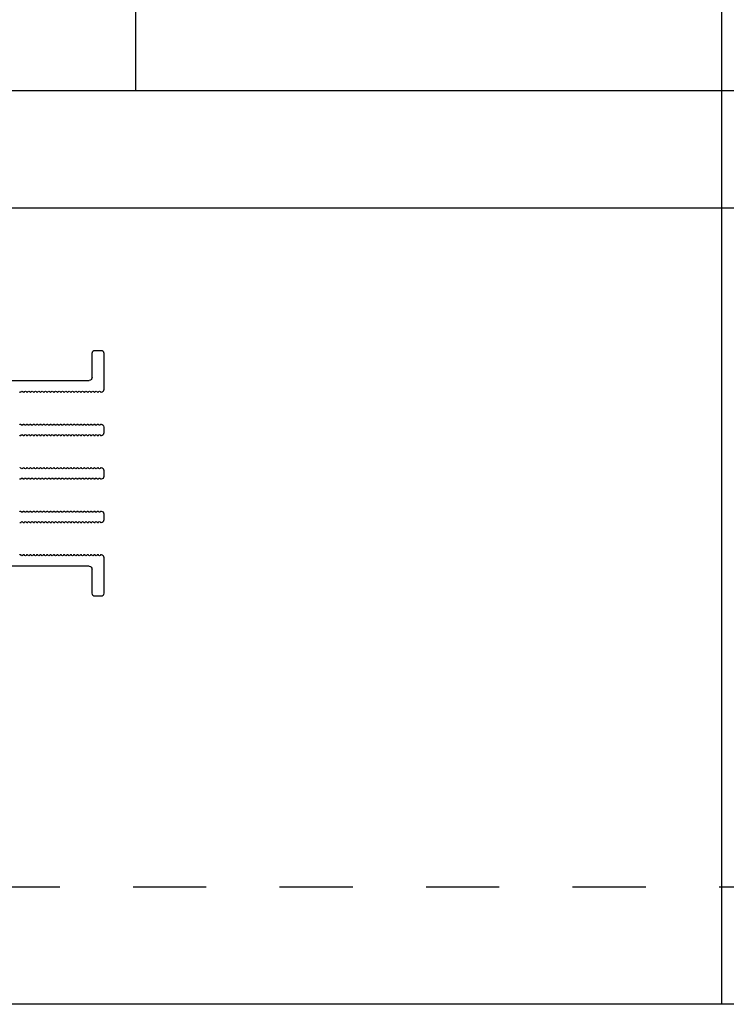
# Model space of a CAD drawing. Header units: millimetres. Extents: x -165365 to -33565, y 7406 to 103342.
# Tile 299 of 352: x -74923 to -74682, y 75720 to 76057. Entities that reach past the tile are written whole.
import ezdxf

# ---------------------------------------------------------------- set-up
doc = ezdxf.new("R2010")
doc.units = ezdxf.units.MM
doc.header["$MEASUREMENT"] = 0
doc.linetypes.add('DASHDOT', pattern=[1, 0.5, -0.25, 0, -0.25])
doc.linetypes.add('Dashed2cust', pattern=[50, 25, -25])
doc.layers.add('IPHandle', color=7, linetype='Continuous')

# ---------------------------------------------------------------- blocks, each defined once
blk = doc.blocks.new('AVS_IPMC2_RL_2_t')
blk.add_line((0, 0), (0, -27.4))
at = {"color": 7, "linetype": 'DASHDOT', "ltscale": 10}
blk.add_arc((-1.523, 1.523), 28.963, 273.0137, 356.9863, dxfattribs=at)
blk = doc.blocks.new('A$C67D5D007')
blk.add_line((3211, 695.96), (5435, 695.96))
at = {"linetype": 'Dashed2cust'}
blk.add_line((255, 655.96), (5435, 655.96), dxfattribs=at)
at = {"layer": 'IPHandle', "xscale": 25.4, "yscale": 25.4}
blk.add_blockref('AVS_IPMC2_RL_2_t', (3979.034, 695.96), dxfattribs=at)
blk = doc.blocks.new('VVS075_H_eh_t')
at = {"color": 7, "linetype": 'Continuous'}
for p, q in [((347.04, 131.6), (347.04, 123.35)), ((350.04, 132.6), (348.04, 132.6)), ((351.04, 119.35), (351.04, 131.6)), ((346.04, 122.35), (308.04, 122.35)), ((322.69, 107.5), (322.51, 107.5)), ((323.84, 107.5), (323.66, 107.5)), ((324.99, 107.5), (324.81, 107.5)), ((326.14, 107.5), (325.96, 107.5)), ((327.29, 107.5), (327.11, 107.5)), ((328.44, 107.5), (328.26, 107.5)), ((329.59, 107.5), (329.41, 107.5)), ((330.74, 107.5), (330.56, 107.5)), ((331.89, 107.5), (331.71, 107.5)), ((333.04, 107.5), (332.86, 107.5)), ((334.19, 107.5), (334.01, 107.5)), ((335.34, 107.5), (335.16, 107.5)), ((336.49, 107.5), (336.31, 107.5)), ((337.64, 107.5), (337.46, 107.5)), ((338.79, 107.5), (338.61, 107.5)), ((339.94, 107.5), (339.76, 107.5)), ((341.09, 107.5), (340.91, 107.5)), ((342.24, 107.5), (342.06, 107.5)), ((343.39, 107.5), (343.21, 107.5)), ((344.54, 107.5), (344.36, 107.5)), ((345.69, 107.5), (345.51, 107.5)), ((346.84, 107.5), (346.66, 107.5)), ((347.99, 107.5), (347.81, 107.5)), ((349.14, 107.5), (348.96, 107.5)), ((351.04, 104.5), (351.04, 106.5)), ((351.04, 89.65), (351.04, 91.65)), ((351.04, 74.8), (351.04, 76.8)), ((351.04, 49.6), (351.04, 61.95)), ((308.04, 58.85), (346.04, 58.85)), ((347.04, 57.85), (347.04, 49.6)), ((348.04, 48.6), (350.04, 48.6))]:
    blk.add_line(p, q, dxfattribs=at)
for centre, radius, start, end in [((348.04, 131.6), 1, 90, 180), ((350.04, 131.6), 1, 0, 90), ((346.04, 123.35), 1, 270, 0), ((322.51, 118.55), 0.2, 199.4712, 275.3215), ((322.53, 118.55), 0.2, 270, 340.5288), ((323.09, 118.35), 0.4, 19.4712, 160.5288), ((323.66, 118.55), 0.2, 199.4712, 275.3215), ((323.68, 118.55), 0.2, 270, 340.5288), ((324.24, 118.35), 0.4, 19.4712, 160.5288), ((324.81, 118.55), 0.2, 199.4712, 275.3215), ((324.83, 118.55), 0.2, 270, 340.5288), ((325.39, 118.35), 0.4, 19.4712, 160.5288), ((325.96, 118.55), 0.2, 199.4712, 275.3215), ((325.98, 118.55), 0.2, 270, 340.5288), ((326.54, 118.35), 0.4, 19.4712, 160.5288), ((327.11, 118.55), 0.2, 199.4712, 275.3215), ((327.13, 118.55), 0.2, 270, 340.5288), ((327.69, 118.35), 0.4, 19.4712, 160.5288), ((328.26, 118.55), 0.2, 199.4712, 275.3215), ((328.28, 118.55), 0.2, 270, 340.5288), ((328.84, 118.35), 0.4, 19.4712, 160.5288), ((329.41, 118.55), 0.2, 199.4712, 275.3215), ((329.43, 118.55), 0.2, 270, 340.5288), ((329.99, 118.35), 0.4, 19.4712, 160.5288), ((330.56, 118.55), 0.2, 199.4712, 275.3215), ((330.58, 118.55), 0.2, 270, 340.5288), ((331.14, 118.35), 0.4, 19.4712, 160.5288), ((331.71, 118.55), 0.2, 199.4712, 275.3215), ((331.73, 118.55), 0.2, 270, 340.5288), ((332.29, 118.35), 0.4, 19.4712, 160.5288), ((332.86, 118.55), 0.2, 199.4712, 275.3215), ((332.88, 118.55), 0.2, 270, 340.5288), ((333.44, 118.35), 0.4, 19.4712, 160.5288), ((334.01, 118.55), 0.2, 199.4712, 275.3215), ((334.03, 118.55), 0.2, 270, 340.5288), ((334.59, 118.35), 0.4, 19.4712, 160.5288), ((335.16, 118.55), 0.2, 199.4712, 275.3215), ((335.18, 118.55), 0.2, 270, 340.5288), ((335.74, 118.35), 0.4, 19.4712, 160.5288), ((336.31, 118.55), 0.2, 199.4712, 275.3215), ((336.33, 118.55), 0.2, 270, 340.5288), ((336.89, 118.35), 0.4, 19.4712, 160.5288), ((337.46, 118.55), 0.2, 199.4712, 275.3215), ((337.48, 118.55), 0.2, 270, 340.5288), ((338.04, 118.35), 0.4, 19.4712, 160.5288), ((338.61, 118.55), 0.2, 199.4712, 275.3215), ((338.63, 118.55), 0.2, 270, 340.5288), ((339.19, 118.35), 0.4, 19.4712, 160.5288), ((339.76, 118.55), 0.2, 199.4712, 275.3215), ((339.78, 118.55), 0.2, 270, 340.5288), ((340.34, 118.35), 0.4, 19.4712, 160.5288), ((340.91, 118.55), 0.2, 199.4712, 275.3215), ((340.93, 118.55), 0.2, 270, 340.5288), ((341.49, 118.35), 0.4, 19.4712, 160.5288), ((342.06, 118.55), 0.2, 199.4712, 275.3215), ((342.08, 118.55), 0.2, 270, 340.5288), ((342.64, 118.35), 0.4, 19.4712, 160.5288), ((343.21, 118.55), 0.2, 199.4712, 275.3215), ((343.23, 118.55), 0.2, 270, 340.5288), ((343.79, 118.35), 0.4, 19.4712, 160.5288), ((344.36, 118.55), 0.2, 199.4712, 275.3215), ((344.38, 118.55), 0.2, 270, 340.5288), ((344.94, 118.35), 0.4, 19.4712, 160.5288), ((345.51, 118.55), 0.2, 199.4712, 275.3215), ((345.53, 118.55), 0.2, 270, 340.5288), ((346.09, 118.35), 0.4, 19.4712, 160.5288), ((346.66, 118.55), 0.2, 199.4712, 275.3215), ((346.68, 118.55), 0.2, 270, 340.5288), ((347.24, 118.35), 0.4, 19.4712, 160.5288), ((347.81, 118.55), 0.2, 199.4712, 275.3215), ((347.83, 118.55), 0.2, 270, 340.5288), ((348.39, 118.35), 0.4, 19.4712, 160.5288), ((348.96, 118.55), 0.2, 199.4712, 275.3215), ((348.98, 118.55), 0.2, 270, 340.5288), ((349.54, 118.35), 0.4, 19.7373, 160.5288), ((350.11, 118.55), 0.2, 199.7373, 274.6425), ((350.04, 119.35), 1, 274.6425, 0), ((322.51, 107.3), 0.2, 90, 160.5288), ((323.09, 107.5), 0.4, 180, 340.5288), ((323.66, 107.3), 0.2, 90, 160.5288), ((324.24, 107.5), 0.4, 180, 340.5288), ((324.81, 107.3), 0.2, 90, 160.5288), ((325.39, 107.5), 0.4, 180, 340.5288), ((325.96, 107.3), 0.2, 90, 160.5288), ((326.54, 107.5), 0.4, 180, 340.5288), ((327.11, 107.3), 0.2, 90, 160.5288), ((327.69, 107.5), 0.4, 180, 340.5288), ((328.26, 107.3), 0.2, 90, 160.5288), ((328.84, 107.5), 0.4, 180, 340.5288), ((329.41, 107.3), 0.2, 90, 160.5288), ((329.99, 107.5), 0.4, 180, 340.5288), ((330.56, 107.3), 0.2, 90, 160.5288), ((331.14, 107.5), 0.4, 180, 340.5288), ((331.71, 107.3), 0.2, 90, 160.5288), ((332.29, 107.5), 0.4, 180, 340.5288), ((332.86, 107.3), 0.2, 90, 160.5288), ((333.44, 107.5), 0.4, 180, 340.5288), ((334.01, 107.3), 0.2, 90, 160.5288), ((334.59, 107.5), 0.4, 180, 340.5288), ((335.16, 107.3), 0.2, 90, 160.5288), ((335.74, 107.5), 0.4, 180, 340.5288), ((336.31, 107.3), 0.2, 90, 160.5288), ((336.89, 107.5), 0.4, 180, 340.5288), ((337.46, 107.3), 0.2, 90, 160.5288), ((338.04, 107.5), 0.4, 180, 340.5288), ((338.61, 107.3), 0.2, 90, 160.5288), ((339.19, 107.5), 0.4, 180, 340.5288), ((339.76, 107.3), 0.2, 90, 160.5288), ((340.34, 107.5), 0.4, 180, 340.5288), ((340.91, 107.3), 0.2, 90, 160.5288), ((341.49, 107.5), 0.4, 180, 340.5288), ((342.06, 107.3), 0.2, 90, 160.5288), ((342.64, 107.5), 0.4, 180, 340.5288), ((343.21, 107.3), 0.2, 90, 160.5288), ((343.79, 107.5), 0.4, 180, 340.5288), ((344.36, 107.3), 0.2, 90, 160.5288), ((344.94, 107.5), 0.4, 180, 340.5288), ((345.51, 107.3), 0.2, 90, 160.5288), ((346.09, 107.5), 0.4, 180, 340.5288), ((346.66, 107.3), 0.2, 90, 160.5288), ((347.24, 107.5), 0.4, 180, 340.5288), ((347.81, 107.3), 0.2, 90, 160.5288), ((348.39, 107.5), 0.4, 180, 340.5288), ((348.96, 107.3), 0.2, 90, 160.5288), ((349.54, 107.5), 0.4, 180, 340.2627), ((350.11, 107.3), 0.2, 85.3575, 160.2627), ((350.04, 106.5), 1, 0, 85.3575), ((350.04, 104.5), 1, 274.6425, 0), ((322.51, 103.7), 0.2, 199.4712, 275.3215), ((322.53, 103.7), 0.2, 270, 340.5288), ((323.09, 103.5), 0.4, 19.4712, 160.5288), ((323.66, 103.7), 0.2, 199.4712, 275.3215), ((323.68, 103.7), 0.2, 270, 340.5288), ((324.24, 103.5), 0.4, 19.4712, 160.5288), ((324.81, 103.7), 0.2, 199.4712, 275.3215), ((324.83, 103.7), 0.2, 270, 340.5288), ((325.39, 103.5), 0.4, 19.4712, 160.5288), ((325.96, 103.7), 0.2, 199.4712, 275.3215), ((325.98, 103.7), 0.2, 270, 340.5288), ((326.54, 103.5), 0.4, 19.4712, 160.5288), ((327.11, 103.7), 0.2, 199.4712, 275.3215), ((327.13, 103.7), 0.2, 270, 340.5288), ((327.69, 103.5), 0.4, 19.4712, 160.5288), ((328.26, 103.7), 0.2, 199.4712, 275.3215), ((328.28, 103.7), 0.2, 270, 340.5288), ((328.84, 103.5), 0.4, 19.4712, 160.5288), ((329.41, 103.7), 0.2, 199.4712, 275.3215), ((329.43, 103.7), 0.2, 270, 340.5288), ((329.99, 103.5), 0.4, 19.4712, 160.5288), ((330.56, 103.7), 0.2, 199.4712, 275.3215), ((330.58, 103.7), 0.2, 270, 340.5288), ((331.14, 103.5), 0.4, 19.4712, 160.5288), ((331.71, 103.7), 0.2, 199.4712, 275.3215), ((331.73, 103.7), 0.2, 270, 340.5288), ((332.29, 103.5), 0.4, 19.4712, 160.5288), ((332.86, 103.7), 0.2, 199.4712, 275.3215), ((332.88, 103.7), 0.2, 270, 340.5288), ((333.44, 103.5), 0.4, 19.4712, 160.5288), ((334.01, 103.7), 0.2, 199.4712, 275.3215), ((334.03, 103.7), 0.2, 270, 340.5288), ((334.59, 103.5), 0.4, 19.4712, 160.5288), ((335.16, 103.7), 0.2, 199.4712, 275.3215), ((335.18, 103.7), 0.2, 270, 340.5288), ((335.74, 103.5), 0.4, 19.4712, 160.5288), ((336.31, 103.7), 0.2, 199.4712, 275.3215), ((336.33, 103.7), 0.2, 270, 340.5288), ((336.89, 103.5), 0.4, 19.4712, 160.5288), ((337.46, 103.7), 0.2, 199.4712, 275.3215), ((337.48, 103.7), 0.2, 270, 340.5288), ((338.04, 103.5), 0.4, 19.4712, 160.5288), ((338.61, 103.7), 0.2, 199.4712, 275.3215), ((338.63, 103.7), 0.2, 270, 340.5288), ((339.19, 103.5), 0.4, 19.4712, 160.5288), ((339.76, 103.7), 0.2, 199.4712, 275.3215), ((339.78, 103.7), 0.2, 270, 340.5288), ((340.34, 103.5), 0.4, 19.4712, 160.5288), ((340.91, 103.7), 0.2, 199.4712, 275.3215), ((340.93, 103.7), 0.2, 270, 340.5288), ((341.49, 103.5), 0.4, 19.4712, 160.5288), ((342.06, 103.7), 0.2, 199.4712, 275.3215), ((342.08, 103.7), 0.2, 270, 340.5288), ((342.64, 103.5), 0.4, 19.4712, 160.5288), ((343.21, 103.7), 0.2, 199.4712, 275.3215), ((343.23, 103.7), 0.2, 270, 340.5288), ((343.79, 103.5), 0.4, 19.4712, 160.5288), ((344.36, 103.7), 0.2, 199.4712, 275.3215), ((344.38, 103.7), 0.2, 270, 340.5288), ((344.94, 103.5), 0.4, 19.4712, 160.5288), ((345.51, 103.7), 0.2, 199.4712, 275.3215), ((345.53, 103.7), 0.2, 270, 340.5288), ((346.09, 103.5), 0.4, 19.4712, 160.5288), ((346.66, 103.7), 0.2, 199.4712, 275.3215), ((346.68, 103.7), 0.2, 270, 340.5288), ((347.24, 103.5), 0.4, 19.4712, 160.5288), ((347.81, 103.7), 0.2, 199.4712, 275.3215), ((347.83, 103.7), 0.2, 270, 340.5288), ((348.39, 103.5), 0.4, 19.4712, 160.5288), ((348.96, 103.7), 0.2, 199.4712, 275.3215), ((348.98, 103.7), 0.2, 270, 340.5288), ((349.54, 103.5), 0.4, 19.7373, 160.5288), ((350.11, 103.7), 0.2, 199.7373, 274.6425), ((322.51, 92.45), 0.2, 84.6785, 160.5288), ((322.53, 92.45), 0.2, 19.4712, 90), ((323.09, 92.65), 0.4, 199.4712, 340.5288), ((323.66, 92.45), 0.2, 84.6785, 160.5288), ((323.68, 92.45), 0.2, 19.4712, 90), ((324.24, 92.65), 0.4, 199.4712, 340.5288), ((324.81, 92.45), 0.2, 84.6785, 160.5288), ((324.83, 92.45), 0.2, 19.4712, 90), ((325.39, 92.65), 0.4, 199.4712, 340.5288), ((325.96, 92.45), 0.2, 84.6785, 160.5288), ((325.98, 92.45), 0.2, 19.4712, 90), ((326.54, 92.65), 0.4, 199.4712, 340.5288), ((327.11, 92.45), 0.2, 84.6785, 160.5288), ((327.13, 92.45), 0.2, 19.4712, 90), ((327.69, 92.65), 0.4, 199.4712, 340.5288), ((328.26, 92.45), 0.2, 84.6785, 160.5288), ((328.28, 92.45), 0.2, 19.4712, 90), ((328.84, 92.65), 0.4, 199.4712, 340.5288), ((329.41, 92.45), 0.2, 84.6785, 160.5288), ((329.43, 92.45), 0.2, 19.4712, 90), ((329.99, 92.65), 0.4, 199.4712, 340.5288), ((330.56, 92.45), 0.2, 84.6785, 160.5288), ((330.58, 92.45), 0.2, 19.4712, 90), ((331.14, 92.65), 0.4, 199.4712, 340.5288), ((331.71, 92.45), 0.2, 84.6785, 160.5288), ((331.73, 92.45), 0.2, 19.4712, 90), ((332.29, 92.65), 0.4, 199.4712, 340.5288), ((332.86, 92.45), 0.2, 84.6785, 160.5288), ((332.88, 92.45), 0.2, 19.4712, 90), ((333.44, 92.65), 0.4, 199.4712, 340.5288), ((334.01, 92.45), 0.2, 84.6785, 160.5288), ((334.03, 92.45), 0.2, 19.4712, 90), ((334.59, 92.65), 0.4, 199.4712, 340.5288), ((335.16, 92.45), 0.2, 84.6785, 160.5288), ((335.18, 92.45), 0.2, 19.4712, 90), ((335.74, 92.65), 0.4, 199.4712, 340.5288), ((336.31, 92.45), 0.2, 84.6785, 160.5288), ((336.33, 92.45), 0.2, 19.4712, 90), ((336.89, 92.65), 0.4, 199.4712, 340.5288), ((337.46, 92.45), 0.2, 84.6785, 160.5288), ((337.48, 92.45), 0.2, 19.4712, 90), ((338.04, 92.65), 0.4, 199.4712, 340.5288), ((338.61, 92.45), 0.2, 84.6785, 160.5288), ((338.63, 92.45), 0.2, 19.4712, 90), ((339.19, 92.65), 0.4, 199.4712, 340.5288), ((339.76, 92.45), 0.2, 84.6785, 160.5288), ((339.78, 92.45), 0.2, 19.4712, 90), ((340.34, 92.65), 0.4, 199.4712, 340.5288), ((340.91, 92.45), 0.2, 84.6785, 160.5288), ((340.93, 92.45), 0.2, 19.4712, 90), ((341.49, 92.65), 0.4, 199.4712, 340.5288), ((342.06, 92.45), 0.2, 84.6785, 160.5288), ((342.08, 92.45), 0.2, 19.4712, 90), ((342.64, 92.65), 0.4, 199.4712, 340.5288), ((343.21, 92.45), 0.2, 84.6785, 160.5288), ((343.23, 92.45), 0.2, 19.4712, 90), ((343.79, 92.65), 0.4, 199.4712, 340.5288), ((344.36, 92.45), 0.2, 84.6785, 160.5288), ((344.38, 92.45), 0.2, 19.4712, 90), ((344.94, 92.65), 0.4, 199.4712, 340.5288), ((345.51, 92.45), 0.2, 84.6785, 160.5288), ((345.53, 92.45), 0.2, 19.4712, 90), ((346.09, 92.65), 0.4, 199.4712, 340.5288), ((346.66, 92.45), 0.2, 84.6785, 160.5288), ((346.68, 92.45), 0.2, 19.4712, 90), ((347.24, 92.65), 0.4, 199.4712, 340.5288), ((347.81, 92.45), 0.2, 84.6785, 160.5288), ((347.83, 92.45), 0.2, 19.4712, 90), ((348.39, 92.65), 0.4, 199.4712, 340.5288), ((348.96, 92.45), 0.2, 84.6785, 160.5288), ((348.98, 92.45), 0.2, 19.4712, 90), ((349.54, 92.65), 0.4, 199.4712, 340.2627), ((350.11, 92.45), 0.2, 85.3575, 160.2627), ((350.04, 91.65), 1, 0, 85.3575), ((322.51, 88.85), 0.2, 199.4712, 275.3215), ((322.53, 88.85), 0.2, 270, 340.5288), ((323.09, 88.65), 0.4, 19.4712, 160.5288), ((323.66, 88.85), 0.2, 199.4712, 275.3215), ((323.68, 88.85), 0.2, 270, 340.5288), ((324.24, 88.65), 0.4, 19.4712, 160.5288), ((324.81, 88.85), 0.2, 199.4712, 275.3215), ((324.83, 88.85), 0.2, 270, 340.5288), ((325.39, 88.65), 0.4, 19.4712, 160.5288), ((325.96, 88.85), 0.2, 199.4712, 275.3215), ((325.98, 88.85), 0.2, 270, 340.5288), ((326.54, 88.65), 0.4, 19.4712, 160.5288), ((327.11, 88.85), 0.2, 199.4712, 275.3215), ((327.13, 88.85), 0.2, 270, 340.5288), ((327.69, 88.65), 0.4, 19.4712, 160.5288), ((328.26, 88.85), 0.2, 199.4712, 275.3215), ((328.28, 88.85), 0.2, 270, 340.5288), ((328.84, 88.65), 0.4, 19.4712, 160.5288), ((329.41, 88.85), 0.2, 199.4712, 275.3215), ((329.43, 88.85), 0.2, 270, 340.5288), ((329.99, 88.65), 0.4, 19.4712, 160.5288), ((330.56, 88.85), 0.2, 199.4712, 275.3215), ((330.58, 88.85), 0.2, 270, 340.5288), ((331.14, 88.65), 0.4, 19.4712, 160.5288), ((331.71, 88.85), 0.2, 199.4712, 275.3215), ((331.73, 88.85), 0.2, 270, 340.5288), ((332.29, 88.65), 0.4, 19.4712, 160.5288), ((332.86, 88.85), 0.2, 199.4712, 275.3215), ((332.88, 88.85), 0.2, 270, 340.5288), ((333.44, 88.65), 0.4, 19.4712, 160.5288), ((334.01, 88.85), 0.2, 199.4712, 275.3215), ((334.03, 88.85), 0.2, 270, 340.5288), ((334.59, 88.65), 0.4, 19.4712, 160.5288), ((335.16, 88.85), 0.2, 199.4712, 275.3215), ((335.18, 88.85), 0.2, 270, 340.5288), ((335.74, 88.65), 0.4, 19.4712, 160.5288), ((336.31, 88.85), 0.2, 199.4712, 275.3215), ((336.33, 88.85), 0.2, 270, 340.5288), ((336.89, 88.65), 0.4, 19.4712, 160.5288), ((337.46, 88.85), 0.2, 199.4712, 275.3215), ((337.48, 88.85), 0.2, 270, 340.5288), ((338.04, 88.65), 0.4, 19.4712, 160.5288), ((338.61, 88.85), 0.2, 199.4712, 275.3215), ((338.63, 88.85), 0.2, 270, 340.5288), ((339.19, 88.65), 0.4, 19.4712, 160.5288), ((339.76, 88.85), 0.2, 199.4712, 275.3215), ((339.78, 88.85), 0.2, 270, 340.5288), ((340.34, 88.65), 0.4, 19.4712, 160.5288), ((340.91, 88.85), 0.2, 199.4712, 275.3215), ((340.93, 88.85), 0.2, 270, 340.5288), ((341.49, 88.65), 0.4, 19.4712, 160.5288), ((342.06, 88.85), 0.2, 199.4712, 275.3215), ((342.08, 88.85), 0.2, 270, 340.5288), ((342.64, 88.65), 0.4, 19.4712, 160.5288), ((343.21, 88.85), 0.2, 199.4712, 275.3215), ((343.23, 88.85), 0.2, 270, 340.5288), ((343.79, 88.65), 0.4, 19.4712, 160.5288), ((344.36, 88.85), 0.2, 199.4712, 275.3215), ((344.38, 88.85), 0.2, 270, 340.5288), ((344.94, 88.65), 0.4, 19.4712, 160.5288), ((345.51, 88.85), 0.2, 199.4712, 275.3215), ((345.53, 88.85), 0.2, 270, 340.5288), ((346.09, 88.65), 0.4, 19.4712, 160.5288), ((346.66, 88.85), 0.2, 199.4712, 275.3215), ((346.68, 88.85), 0.2, 270, 340.5288), ((347.24, 88.65), 0.4, 19.4712, 160.5288), ((347.81, 88.85), 0.2, 199.4712, 275.3215), ((347.83, 88.85), 0.2, 270, 340.5288), ((348.39, 88.65), 0.4, 19.4712, 160.5288), ((348.96, 88.85), 0.2, 199.4712, 275.3215), ((348.98, 88.85), 0.2, 270, 340.5288), ((349.54, 88.65), 0.4, 19.7373, 160.5288), ((350.11, 88.85), 0.2, 199.7373, 274.6425), ((350.04, 89.65), 1, 274.6425, 0), ((322.51, 77.6), 0.2, 84.6785, 160.5288), ((322.53, 77.6), 0.2, 19.4712, 90), ((323.09, 77.8), 0.4, 199.4712, 340.5288), ((323.66, 77.6), 0.2, 84.6785, 160.5288), ((323.68, 77.6), 0.2, 19.4712, 90), ((324.24, 77.8), 0.4, 199.4712, 340.5288), ((324.81, 77.6), 0.2, 84.6785, 160.5288), ((324.83, 77.6), 0.2, 19.4712, 90), ((325.39, 77.8), 0.4, 199.4712, 340.5288), ((325.96, 77.6), 0.2, 84.6785, 160.5288), ((325.98, 77.6), 0.2, 19.4712, 90), ((326.54, 77.8), 0.4, 199.4712, 340.5288), ((327.11, 77.6), 0.2, 84.6785, 160.5288), ((327.13, 77.6), 0.2, 19.4712, 90), ((327.69, 77.8), 0.4, 199.4712, 340.5288), ((328.26, 77.6), 0.2, 84.6785, 160.5288), ((328.28, 77.6), 0.2, 19.4712, 90), ((328.84, 77.8), 0.4, 199.4712, 340.5288), ((329.41, 77.6), 0.2, 84.6785, 160.5288), ((329.43, 77.6), 0.2, 19.4712, 90), ((329.99, 77.8), 0.4, 199.4712, 340.5288), ((330.56, 77.6), 0.2, 84.6785, 160.5288), ((330.58, 77.6), 0.2, 19.4712, 90), ((331.14, 77.8), 0.4, 199.4712, 340.5288), ((331.71, 77.6), 0.2, 84.6785, 160.5288), ((331.73, 77.6), 0.2, 19.4712, 90), ((332.29, 77.8), 0.4, 199.4712, 340.5288), ((332.86, 77.6), 0.2, 84.6785, 160.5288), ((332.88, 77.6), 0.2, 19.4712, 90), ((333.44, 77.8), 0.4, 199.4712, 340.5288), ((334.01, 77.6), 0.2, 84.6785, 160.5288), ((334.03, 77.6), 0.2, 19.4712, 90), ((334.59, 77.8), 0.4, 199.4712, 340.5288), ((335.16, 77.6), 0.2, 84.6785, 160.5288), ((335.18, 77.6), 0.2, 19.4712, 90), ((335.74, 77.8), 0.4, 199.4712, 340.5288), ((336.31, 77.6), 0.2, 84.6785, 160.5288), ((336.33, 77.6), 0.2, 19.4712, 90), ((336.89, 77.8), 0.4, 199.4712, 340.5288), ((337.46, 77.6), 0.2, 84.6785, 160.5288), ((337.48, 77.6), 0.2, 19.4712, 90), ((338.04, 77.8), 0.4, 199.4712, 340.5288), ((338.61, 77.6), 0.2, 84.6785, 160.5288), ((338.63, 77.6), 0.2, 19.4712, 90), ((339.19, 77.8), 0.4, 199.4712, 340.5288), ((339.76, 77.6), 0.2, 84.6785, 160.5288), ((339.78, 77.6), 0.2, 19.4712, 90), ((340.34, 77.8), 0.4, 199.4712, 340.5288), ((340.91, 77.6), 0.2, 84.6785, 160.5288), ((340.93, 77.6), 0.2, 19.4712, 90), ((341.49, 77.8), 0.4, 199.4712, 340.5288), ((342.06, 77.6), 0.2, 84.6785, 160.5288), ((342.08, 77.6), 0.2, 19.4712, 90), ((342.64, 77.8), 0.4, 199.4712, 340.5288), ((343.21, 77.6), 0.2, 84.6785, 160.5288), ((343.23, 77.6), 0.2, 19.4712, 90), ((343.79, 77.8), 0.4, 199.4712, 340.5288), ((344.36, 77.6), 0.2, 84.6785, 160.5288), ((344.38, 77.6), 0.2, 19.4712, 90), ((344.94, 77.8), 0.4, 199.4712, 340.5288), ((345.51, 77.6), 0.2, 84.6785, 160.5288), ((345.53, 77.6), 0.2, 19.4712, 90), ((346.09, 77.8), 0.4, 199.4712, 340.5288), ((346.66, 77.6), 0.2, 84.6785, 160.5288), ((346.68, 77.6), 0.2, 19.4712, 90), ((347.24, 77.8), 0.4, 199.4712, 340.5288), ((347.81, 77.6), 0.2, 84.6785, 160.5288), ((347.83, 77.6), 0.2, 19.4712, 90), ((348.39, 77.8), 0.4, 199.4712, 340.5288), ((348.96, 77.6), 0.2, 84.6785, 160.5288), ((348.98, 77.6), 0.2, 19.4712, 90), ((349.54, 77.8), 0.4, 199.4712, 340.2627), ((350.11, 77.6), 0.2, 85.3575, 160.2627), ((350.04, 76.8), 1, 0, 85.3575), ((323.09, 73.8), 0.4, 19.4712, 160.5288), ((324.24, 73.8), 0.4, 19.4712, 160.5288), ((325.39, 73.8), 0.4, 19.4712, 160.5288), ((326.54, 73.8), 0.4, 19.4712, 160.5288), ((327.69, 73.8), 0.4, 19.4712, 160.5288), ((328.84, 73.8), 0.4, 19.4712, 160.5288), ((329.99, 73.8), 0.4, 19.4712, 160.5288), ((331.14, 73.8), 0.4, 19.4712, 160.5288), ((332.29, 73.8), 0.4, 19.4712, 160.5288), ((333.44, 73.8), 0.4, 19.4712, 160.5288), ((334.59, 73.8), 0.4, 19.4712, 160.5288), ((335.74, 73.8), 0.4, 19.4712, 160.5288), ((336.89, 73.8), 0.4, 19.4712, 160.5288), ((338.04, 73.8), 0.4, 19.4712, 160.5288), ((339.19, 73.8), 0.4, 19.4712, 160.5288), ((340.34, 73.8), 0.4, 19.4712, 160.5288), ((341.49, 73.8), 0.4, 19.4712, 160.5288), ((342.64, 73.8), 0.4, 19.4712, 160.5288), ((343.79, 73.8), 0.4, 19.4712, 160.5288), ((344.94, 73.8), 0.4, 19.4712, 160.5288), ((346.09, 73.8), 0.4, 19.4712, 160.5288), ((347.24, 73.8), 0.4, 19.4712, 160.5288), ((348.39, 73.8), 0.4, 19.4712, 160.5288), ((349.54, 73.8), 0.4, 19.7373, 160.5288), ((350.04, 74.8), 1, 274.6425, 0), ((322.51, 74), 0.2, 199.4712, 275.3215), ((322.53, 74), 0.2, 270, 340.5288), ((323.66, 74), 0.2, 199.4712, 275.3215), ((323.68, 74), 0.2, 270, 340.5288), ((324.81, 74), 0.2, 199.4712, 275.3215), ((324.83, 74), 0.2, 270, 340.5288), ((325.96, 74), 0.2, 199.4712, 275.3215), ((325.98, 74), 0.2, 270, 340.5288), ((327.11, 74), 0.2, 199.4712, 275.3215), ((327.13, 74), 0.2, 270, 340.5288), ((328.26, 74), 0.2, 199.4712, 275.3215), ((328.28, 74), 0.2, 270, 340.5288), ((329.41, 74), 0.2, 199.4712, 275.3215), ((329.43, 74), 0.2, 270, 340.5288), ((330.56, 74), 0.2, 199.4712, 275.3215), ((330.58, 74), 0.2, 270, 340.5288), ((331.71, 74), 0.2, 199.4712, 275.3215), ((331.73, 74), 0.2, 270, 340.5288), ((332.86, 74), 0.2, 199.4712, 275.3215), ((332.88, 74), 0.2, 270, 340.5288), ((334.01, 74), 0.2, 199.4712, 275.3215), ((334.03, 74), 0.2, 270, 340.5288), ((335.16, 74), 0.2, 199.4712, 275.3215), ((335.18, 74), 0.2, 270, 340.5288), ((336.31, 74), 0.2, 199.4712, 275.3215), ((336.33, 74), 0.2, 270, 340.5288), ((337.46, 74), 0.2, 199.4712, 275.3215), ((337.48, 74), 0.2, 270, 340.5288), ((338.61, 74), 0.2, 199.4712, 275.3215), ((338.63, 74), 0.2, 270, 340.5288), ((339.76, 74), 0.2, 199.4712, 275.3215), ((339.78, 74), 0.2, 270, 340.5288), ((340.91, 74), 0.2, 199.4712, 275.3215), ((340.93, 74), 0.2, 270, 340.5288), ((342.06, 74), 0.2, 199.4712, 275.3215), ((342.08, 74), 0.2, 270, 340.5288), ((343.21, 74), 0.2, 199.4712, 275.3215), ((343.23, 74), 0.2, 270, 340.5288), ((344.36, 74), 0.2, 199.4712, 275.3215), ((344.38, 74), 0.2, 270, 340.5288), ((345.51, 74), 0.2, 199.4712, 275.3215), ((345.53, 74), 0.2, 270, 340.5288), ((346.66, 74), 0.2, 199.4712, 275.3215), ((346.68, 74), 0.2, 270, 340.5288), ((347.81, 74), 0.2, 199.4712, 275.3215), ((347.83, 74), 0.2, 270, 340.5288), ((348.96, 74), 0.2, 199.4712, 275.3215), ((348.98, 74), 0.2, 270, 340.5288), ((350.11, 74), 0.2, 199.7373, 274.6425), ((322.51, 62.75), 0.2, 84.6785, 160.5288), ((322.53, 62.75), 0.2, 19.4712, 90), ((323.09, 62.95), 0.4, 199.4712, 340.5288), ((323.66, 62.75), 0.2, 84.6785, 160.5288), ((323.68, 62.75), 0.2, 19.4712, 90), ((324.24, 62.95), 0.4, 199.4712, 340.5288), ((324.81, 62.75), 0.2, 84.6785, 160.5288), ((324.83, 62.75), 0.2, 19.4712, 90), ((325.39, 62.95), 0.4, 199.4712, 340.5288), ((325.96, 62.75), 0.2, 84.6785, 160.5288), ((325.98, 62.75), 0.2, 19.4712, 90), ((326.54, 62.95), 0.4, 199.4712, 340.5288), ((327.11, 62.75), 0.2, 84.6785, 160.5288), ((327.13, 62.75), 0.2, 19.4712, 90), ((327.69, 62.95), 0.4, 199.4712, 340.5288), ((328.26, 62.75), 0.2, 84.6785, 160.5288), ((328.28, 62.75), 0.2, 19.4712, 90), ((328.84, 62.95), 0.4, 199.4712, 340.5288), ((329.41, 62.75), 0.2, 84.6785, 160.5288), ((329.43, 62.75), 0.2, 19.4712, 90), ((329.99, 62.95), 0.4, 199.4712, 340.5288), ((330.56, 62.75), 0.2, 84.6785, 160.5288), ((330.58, 62.75), 0.2, 19.4712, 90), ((331.14, 62.95), 0.4, 199.4712, 340.5288), ((331.71, 62.75), 0.2, 84.6785, 160.5288), ((331.73, 62.75), 0.2, 19.4712, 90), ((332.29, 62.95), 0.4, 199.4712, 340.5288), ((332.86, 62.75), 0.2, 84.6785, 160.5288), ((332.88, 62.75), 0.2, 19.4712, 90), ((333.44, 62.95), 0.4, 199.4712, 340.5288), ((334.01, 62.75), 0.2, 84.6785, 160.5288), ((334.03, 62.75), 0.2, 19.4712, 90), ((334.59, 62.95), 0.4, 199.4712, 340.5288), ((335.16, 62.75), 0.2, 84.6785, 160.5288), ((335.18, 62.75), 0.2, 19.4712, 90), ((335.74, 62.95), 0.4, 199.4712, 340.5288), ((336.31, 62.75), 0.2, 84.6785, 160.5288), ((336.33, 62.75), 0.2, 19.4712, 90), ((336.89, 62.95), 0.4, 199.4712, 340.5288), ((337.46, 62.75), 0.2, 84.6785, 160.5288), ((337.48, 62.75), 0.2, 19.4712, 90), ((338.04, 62.95), 0.4, 199.4712, 340.5288), ((338.61, 62.75), 0.2, 84.6785, 160.5288), ((338.63, 62.75), 0.2, 19.4712, 90), ((339.19, 62.95), 0.4, 199.4712, 340.5288), ((339.76, 62.75), 0.2, 84.6785, 160.5288), ((339.78, 62.75), 0.2, 19.4712, 90), ((340.34, 62.95), 0.4, 199.4712, 340.5288), ((340.91, 62.75), 0.2, 84.6785, 160.5288), ((340.93, 62.75), 0.2, 19.4712, 90), ((341.49, 62.95), 0.4, 199.4712, 340.5288), ((342.06, 62.75), 0.2, 84.6785, 160.5288), ((342.08, 62.75), 0.2, 19.4712, 90), ((342.64, 62.95), 0.4, 199.4712, 340.5288), ((343.21, 62.75), 0.2, 84.6785, 160.5288), ((343.23, 62.75), 0.2, 19.4712, 90), ((343.79, 62.95), 0.4, 199.4712, 340.5288), ((344.36, 62.75), 0.2, 84.6785, 160.5288), ((344.38, 62.75), 0.2, 19.4712, 90), ((344.94, 62.95), 0.4, 199.4712, 340.5288), ((345.51, 62.75), 0.2, 84.6785, 160.5288), ((345.53, 62.75), 0.2, 19.4712, 90), ((346.09, 62.95), 0.4, 199.4712, 340.5288), ((346.66, 62.75), 0.2, 84.6785, 160.5288), ((346.68, 62.75), 0.2, 19.4712, 90), ((347.24, 62.95), 0.4, 199.4712, 340.5288), ((347.81, 62.75), 0.2, 84.6785, 160.5288), ((347.83, 62.75), 0.2, 19.4712, 90), ((348.39, 62.95), 0.4, 199.4712, 340.5288), ((348.96, 62.75), 0.2, 84.6785, 160.5288), ((348.98, 62.75), 0.2, 19.4712, 90), ((349.54, 62.95), 0.4, 199.4712, 340.2627), ((350.11, 62.75), 0.2, 85.3575, 160.2627), ((350.04, 61.95), 1, 0, 85.3575), ((346.04, 57.85), 1, 0, 90), ((348.04, 49.6), 1, 180, 270), ((350.04, 49.6), 1, 270, 0)]:
    blk.add_arc(centre, radius, start, end, dxfattribs=at)
blk = doc.blocks.new('A$C67D5CFCC')
for p, q in [((3577, 735.96), (5797, 735.96)), ((3577, 695.96), (5801, 695.96))]:
    blk.add_line(p, q)
at = {"extrusion": (1.22461e-16, 0, -1)}
blk.add_blockref('VVS075_H_eh_t', (-4707, 735.96), dxfattribs=at)
at = {"layer": 'IPHandle', "xscale": 25.4, "yscale": 25.4}
blk.add_blockref('AVS_IPMC2_RL_2_t', (4345.034, 695.96), dxfattribs=at)

msp = doc.modelspace()

# ---------------------------------------------------------------- block references
at = {"rotation": 180}
for name, p in [('A$C67D5CFCC', (-70538.76681, 76728.15053)), ('A$C67D5D007', (-70704.76681, 76416.15053))]:
    msp.add_blockref(name, p, dxfattribs=at)

doc.saveas('drawing.dxf')
